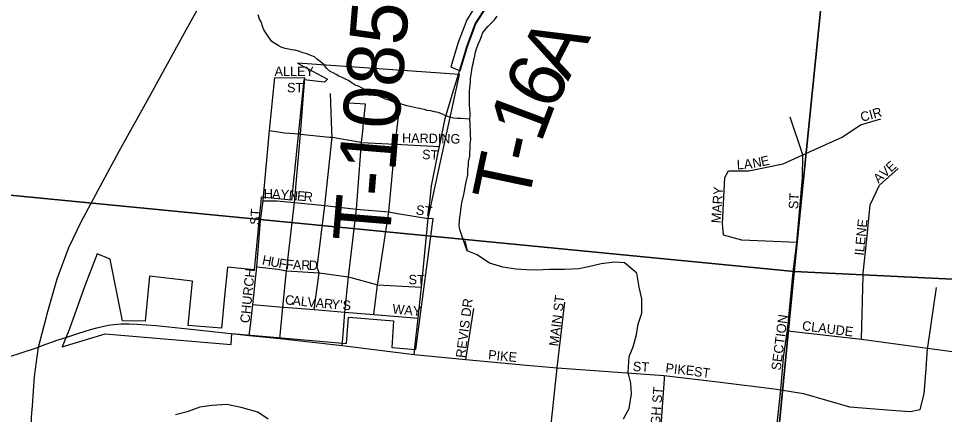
# Model space of a CAD drawing. Extents: x 1310247 to 1664935, y 284496 to 704931.
# Drawn here: x 1480374 to 1485268, y 504583 to 506675 of the extents above; entities that cross this region are included whole.
import ezdxf

# ---------------------------------------------------------------- set-up
doc = ezdxf.new("R2010")
doc.units = 0
for name, color, linetype in [('GM_P_State_Location', 7, 'Continuous'), ('GM_X_Corporation_Text', 7, 'Continuous'), ('GM_X_County', 7, 'Continuous'), ('GM_X_County_Subdivision_Text', 7, 'Continuous'), ('GM_X_Interstate_Shield', 7, 'Continuous'), ('GM_X_Major_Lake_Text', 7, 'Continuous'), ('GM_X_Minor_River_Text', 7, 'Continuous'), ('GM_X_Rail_Line', 7, 'Continuous'), ('GM_X_State_Location', 7, 'Continuous'), ('GM_X_Township_Subdivision', 7, 'Continuous'), ('GM_X_Township_Subdivision_Text', 7, 'Continuous')]:
    doc.layers.add(name, color=color, linetype=linetype)

msp = doc.modelspace()

# ---------------------------------------------------------------- linework, layer by layer
at = {"layer": 'GM_X_Corporation_Text'}
for points in [[(1481729.4, 506363.1), (1481888, 506361.9)], [(1484487.8, 505492.3), (1484197.6, 505504.8), (1484100, 505529.8), (1484095, 505592.4), (1484107.5, 505835.1), (1484127.5, 505870.1), (1484234.7, 505870.2), (1484415.8, 505907.8), (1484520.4, 505955.2), (1484727.4, 506047.2), (1484825, 506113.6), (1484931.8, 506145.6)], [(1484435, 505004.8), (1484437.8, 505024.4), (1484467.8, 505334.7), (1484487.8, 505492.3), (1484517.9, 505832.6), (1484520.4, 505955.2), (1484452.8, 506152.9)], [(1481701.5, 506083.3), (1481780.7, 506071.6), (1481806.7, 506069.4)], [(1484837.9, 505319.1), (1484838.1, 505329.7), (1484858.2, 505509.8), (1484875.7, 505690), (1484925.7, 505795.1), (1485023.3, 505882.6)], [(1484829.8, 504980.8), (1484837.9, 505319.1)], [(1485179.6, 504938.5), (1485226, 505254.6)], [(1482739, 504874.5), (1482780.6, 505142.3)], [(1483220.5, 504829.4), (1483262.5, 505177.2)], [(1480629, 504991.8), (1480692.1, 505013.2), (1480755.1, 505032.5), (1480788.5, 505041.5), (1480794.3, 505042.8), (1480847.3, 505054.1), (1480877.3, 505058.3), (1480914.6, 505062.1), (1480958.3, 505062.1), (1480999.5, 505060.8), (1481101.1, 505053.1), (1481268.4, 505035.8), (1481464.8, 505014.8)], [(1481593.6, 505000.9), (1481599.7, 505053.2)], [(1481464.8, 505014.8), (1481593.6, 505000.9), (1481754.6, 504983.9), (1482085.2, 504948.4), (1482464.7, 504900.2)], [(1481754.6, 504983.9), (1481760.1, 505036.9)], [(1482085.2, 504948.4), (1482089.7, 505005.1)], [(1484354.7, 504268.8), (1484357.5, 504291.4), (1484402.8, 504714.1), (1484417.8, 504884.3), (1484435, 505004.8)], [(1484437.8, 505024.4), (1484829.8, 504980.8), (1485178.9, 504933.9), (1485546.4, 504884.5), (1485902.1, 504836.6), (1486230.4, 504792.5)], [(1480479, 504939.5), (1480499.2, 504946.7), (1480578.9, 504974.9), (1480629, 504991.8)], [(1482464.7, 504900.2), (1482470.6, 504951)], [(1480328.1, 504890.2), (1480388.6, 504909.4), (1480479, 504939.5)], [(1482464.7, 504900.2), (1482739, 504874.5), (1483058.5, 504844.5)], [(1484368.7, 504718.4), (1484402.8, 504714.1), (1484522.9, 504694.1), (1484765.6, 504624.1), (1485010.8, 504604), (1485088.4, 504599), (1485140, 504608.7), (1485161.7, 504692.5), (1485171.1, 504824.2), (1485178.9, 504933.9), (1485179.6, 504938.5)], [(1483058.5, 504844.5), (1483220.5, 504829.4), (1483787.3, 504789.2), (1483786.1, 504772)], [(1483160.4, 504245.5), (1483179.5, 504431.2), (1483220.5, 504829.4)], [(1483786.1, 504772), (1483761.1, 504400.3)], [(1483787.3, 504789.2), (1484085, 504754.2), (1484368.7, 504718.4)]]:
    msp.add_lwpolyline(points, dxfattribs=at)
at = {"layer": 'GM_X_County'}
for points in [[(1479685.9, 511654.9), (1485056.1, 511086.7), (1484474.7, 505338.4), (1479061.8, 505865.6), (1479639.7, 511215.9)], [(1485056.1, 511086.7), (1490330.6, 510528.2), (1489787.4, 504902.9), (1486694.2, 505230.8), (1484474.7, 505338.4)]]:
    msp.add_lwpolyline(points, close=True, dxfattribs=at)
for points in [[(1479061.8, 505865.6), (1484474.7, 505338.4), (1484182.7, 502352.5)], [(1485316.5, 501713.3), (1485263, 501740.3), (1485146.3, 501806.5), (1485081, 501845.7), (1485003.9, 501893.2), (1484938.7, 501934.4), (1484859.5, 501975.8), (1484812.1, 502008.7), (1484745, 502056), (1484685.9, 502101.1), (1484658.3, 502121.6), (1484610.8, 502150.5), (1484573.3, 502173.2), (1484535.7, 502197.9), (1484496.1, 502214.6), (1484468.5, 502239.1), (1484403.1, 502270.3), (1484341.7, 502299.5), (1484258.2, 502329.1), (1484182.7, 502352.5), (1484474.7, 505338.4), (1486694.2, 505230.8)]]:
    msp.add_lwpolyline(points, dxfattribs=at)
at = {"layer": 'GM_X_County_Subdivision_Text'}
for points in [[(1482672, 506288.5), (1482682.1, 506322.2), (1482745, 506531.8), (1482788.5, 506645.8), (1482849.1, 506741), (1482963.7, 506867.2), (1482966.8, 506872.1), (1482994.7, 506916.4)], [(1481862.7, 506043.4), (1481864.7, 506064.6), (1481888, 506361.9)], [(1482592.6, 505967.4), (1482599, 505998.4), (1482629.3, 506145.7), (1482672, 506288.5)], [(1481792, 505354.8), (1481832, 505703.2), (1481862.7, 506043.4)], [(1482470.6, 504951), (1482487.2, 505092), (1482504.1, 505256.1), (1482539.5, 505618.5), (1482556.3, 505790.3), (1482592.6, 505967.4)], [(1481760.1, 505036.9), (1481771.8, 505150.6), (1481790.5, 505341.6), (1481792, 505354.8)]]:
    msp.add_lwpolyline(points, dxfattribs=at)
at = {"layer": 'GM_X_Interstate_Shield'}
for points in [[(1480507.2, 505045.3), (1480521.5, 505099.1), (1480525.1, 505114.3), (1480578.6, 505299.1), (1480639.7, 505464.8), (1480706.6, 505604.9), (1480782.2, 505745.6), (1480906, 505973.4), (1481071.7, 506272.4), (1481260.6, 506615), (1481443, 506943.7), (1481633.7, 507280.3), (1481839, 507642.6), (1482096.1, 508098.5), (1482139.3, 508174.2), (1482151.7, 508195.9), (1482260.6, 508386.1), (1482356.6, 508553.5)], [(1480446.9, 504355.5), (1480445.8, 504387.3), (1480445.4, 504414.1), (1480443.1, 504569.7), (1480447.5, 504628.6), (1480459.3, 504783.6), (1480479, 504939.5), (1480507.2, 505045.3)]]:
    msp.add_lwpolyline(points, dxfattribs=at)
at = {"layer": 'GM_X_Major_Lake_Text'}
msp.add_lwpolyline([(1482809.2, 506771.5), (1482743.6, 506668.4), (1482697.6, 506547.9), (1482658.9, 506418.7), (1482708.1, 506397.8), (1482748.3, 506531.8), (1482791.8, 506645.8), (1482852.3, 506741)], dxfattribs=at)
msp.add_lwpolyline([(1481497.8, 504952.8), (1481501.9, 505011.5), (1482107.6, 504958.5), (1482117.4, 505098.1), (1482356.5, 505077.2), (1482346.7, 504937.6), (1482474.9, 504926.3), (1482566.6, 505617.1), (1482539.5, 505618.5), (1482704.1, 506379.3), (1481848.1, 506438.5), (1482007.9, 506353.5), (1481990.7, 506338.2), (1481881.4, 506350.3), (1481817.8, 505715.6), (1481656.9, 505730.8), (1481654.2, 505703.7), (1481648.2, 505643), (1481638.6, 505547), (1481618.8, 505347.7), (1481478.8, 505362.2), (1481463.3, 505206.4), (1481446.6, 505038.5), (1481270.2, 505054), (1481293.6, 505287.5), (1481066.9, 505314.6), (1481043.5, 505075.5), (1480924, 505078.1), (1480859.1, 505402.9), (1480789.9, 505432.3), (1480725.2, 505262.3), (1480644.2, 505035.6), (1480605.2, 504939.8), (1480832.9, 505010)], close=True, dxfattribs=at)
at = {"layer": 'GM_X_Minor_River_Text'}
for points in [[(1482760.2, 506142.4), (1482712.1, 506145.9), (1482692, 506146.5), (1482674, 506149), (1482660, 506151.5), (1482644.1, 506158), (1482628.2, 506162.5), (1482614.4, 506168.9), (1482592.5, 506177.6), (1482572.6, 506182.2), (1482552.7, 506186.8), (1482534.7, 506189.4), (1482520.7, 506193.8), (1482506.8, 506196.3), (1482492.8, 506198.7), (1482474.8, 506203.3), (1482444.9, 506210.2), (1482426.9, 506212.8), (1482399.1, 506221.6), (1482377.2, 506228.3), (1482353.3, 506235.1), (1482333.5, 506243.7), (1482313.6, 506248.3), (1482287.9, 506261.1), (1482262.1, 506272), (1482230.5, 506289), (1482206.7, 506297.7), (1482190.9, 506306.2), (1482171.2, 506316.8), (1482153.3, 506323.4), (1482131.6, 506336.1), (1482117.9, 506346.5), (1482102.1, 506355), (1482084.3, 506363.6), (1482066.4, 506370.2), (1482052.6, 506378.6), (1482036.9, 506387.1), (1482021.1, 506395.6), (1482003.5, 506410.2), (1481986.1, 506432.7), (1481968.5, 506447.3), (1481954.8, 506457.8), (1481939.2, 506472.3), (1481919.3, 506478.9), (1481897.5, 506487.6), (1481877.6, 506494.2), (1481861.8, 506500.7), (1481833.9, 506507.6), (1481817.9, 506510.1), (1481801.9, 506512.6), (1481784, 506517.1), (1481762.1, 506523.8), (1481746.3, 506532.3), (1481732.5, 506540.8), (1481712.8, 506553.4), (1481695.5, 506578), (1481682.2, 506598.4), (1481670.6, 506614.8), (1481665.1, 506629), (1481656, 506657.3), (1481648.4, 506671.6), (1481641.1, 506693.8)], [(1482732.9, 505500.1), (1482746.2, 505447.6), (1482716, 505534.7), (1482708.6, 505554.9), (1482705, 505569.1), (1482703.5, 505583.1), (1482704.2, 505603.2), (1482707, 505627.1), (1482709.6, 505645.1), (1482712.2, 505665), (1482717.4, 505700.9), (1482724.5, 505730.8), (1482729.2, 505752.6), (1482733.9, 505774.5), (1482738.9, 505802.4), (1482741.4, 505818.4), (1482745.9, 505832.3), (1482748.4, 505848.2), (1482748.9, 505862.2), (1482749.4, 505878.2), (1482752, 505896.2), (1482752.7, 505918.2), (1482759.8, 505948.1), (1482760.4, 505966.1), (1482761, 505984.1), (1482762, 506014.1), (1482764.7, 506036), (1482763.4, 506058.1), (1482762.3, 506084.2), (1482760.7, 506098.3), (1482761.4, 506120.3), (1482760.2, 506142.4), (1482760.8, 506160.4), (1482761.2, 506174.4), (1482759.9, 506196.5), (1482758.6, 506216.6), (1482757.4, 506240.6), (1482758.2, 506264.7), (1482757, 506290.7), (1482759.6, 506308.7), (1482762.2, 506324.6), (1482762.7, 506340.6), (1482763.2, 506356.7), (1482766, 506378.6), (1482770.8, 506402.5), (1482773.5, 506424.5), (1482778.2, 506444.4), (1482780.6, 506458.3), (1482785.3, 506476.2), (1482787.8, 506492.1), (1482794.5, 506514), (1482803.4, 506539.8), (1482814.2, 506561.5), (1482820.8, 506579.3), (1482827.4, 506597.1), (1482837.9, 506610.8), (1482856.8, 506634.3), (1482873.4, 506651.8), (1482890, 506667.3), (1482904.7, 506686.9)], [(1483572.5, 504561), (1483602, 504614.3), (1483614, 504692.2), (1483611.4, 504748.4), (1483596.8, 504804.9), (1483601, 504889), (1483622.4, 504940.6), (1483640.2, 505006.3), (1483649.6, 505060.2), (1483669.2, 505117.8), (1483669.1, 505194), (1483654.7, 505256.5), (1483642.5, 505329), (1483577.7, 505384.7), (1483523.6, 505388.1), (1483453.1, 505379.8), (1483386.4, 505363.4), (1483336, 505352.7), (1483259.6, 505348.6), (1483181.3, 505348.5), (1483113, 505346.2), (1483058.8, 505347.6), (1483002.7, 505351), (1482934.7, 505360.7), (1482863, 505382.5), (1482797.9, 505426.3), (1482746.2, 505447.6)], [(1481693.5, 504557.8), (1481638.2, 504595.3), (1481550.5, 504619.5), (1481474.6, 504635.4), (1481396.3, 504631.4), (1481331.8, 504621), (1481264.9, 504596.6), (1481204.3, 504582.1)]]:
    msp.add_lwpolyline(points, dxfattribs=at)
at = {"layer": 'GM_X_State_Location'}
for points in [[(1482193.7, 506080.8), (1482197.9, 506122.7), (1482207.6, 506221.6), (1482121.9, 506228.1)], [(1482279.8, 505319.8), (1482331, 505653.1), (1482364.1, 506011), (1482382, 506154.6)], [(1481806.7, 506069.4), (1481859.6, 506065)], [(1481992.9, 505686.9), (1482031.4, 506047.1), (1482030.1, 506080.8)], [(1482089.7, 505005.1), (1482099.3, 505123.8), (1482117.7, 505311), (1482160.8, 505668.2), (1482187.8, 506020.4), (1482193.7, 506080.8)], [(1481859.6, 506065), (1481864.7, 506064.6), (1482018, 506048.5)], [(1482018, 506048.5), (1482031.4, 506047.1), (1482175.1, 506022.6)], [(1482175.1, 506022.6), (1482187.8, 506020.4), (1482364.1, 506011), (1482599, 505998.4)], [(1481599.7, 505053.2), (1481612.6, 505163.6), (1481633.8, 505362.8), (1481652.5, 505605.3), (1481666.5, 505712.5), (1481668.5, 505734.1)], [(1481666.5, 505712.5), (1481741.1, 505712.5), (1481830.8, 505703.3)], [(1481830.8, 505703.3), (1481832, 505703.2), (1481992.9, 505686.9), (1482160.8, 505668.2), (1482331, 505653.1), (1482377, 505645.5)], [(1481936.7, 505137), (1481962.6, 505331.3), (1481952, 505360.4), (1481992.9, 505686.9)], [(1482377, 505645.5), (1482539.5, 505618.5)], [(1481633.8, 505362.8), (1481746.9, 505351.2), (1481790.5, 505341.6), (1481962.6, 505331.3), (1482117.7, 505311), (1482271.7, 505267.5), (1482504.1, 505256.1)], [(1481776.6, 505150.2), (1481936.7, 505137), (1482099.3, 505123.8), (1482252.4, 505111.3), (1482487.2, 505092)]]:
    msp.add_lwpolyline(points, dxfattribs=at)
at = {"layer": 'GM_X_Township_Subdivision_Text'}
for points in [[(1481668.5, 505734.1), (1481701.5, 506083.3), (1481729.4, 506363.1)], [(1482030.1, 506080.8), (1482022.4, 506278.7)], [(1482252.4, 505111.3), (1482271.7, 505267.5), (1482279.8, 505319.8)], [(1481612.6, 505163.6), (1481771.8, 505150.6), (1481776.6, 505150.2)]]:
    msp.add_lwpolyline(points, dxfattribs=at)

# ---------------------------------------------------------------- texts
at = {"layer": 'GM_P_State_Location'}
for s, rotation, p in [('HARDING', 359.1019, (1482400.8, 506018.8)), ('ST', 356.4118, (1482505.8, 505932.9)), ('H', 359.8688, (1481670.2, 505724)), ('A', 357.9452, (1481713.7, 505723.9)), ('Y', 354.857, (1481757, 505722.3)), ('N', 354.6809, (1481800.8, 505718.4)), ('E', 354.6936, (1481844.6, 505714.3)), ('R', 354.6857, (1481879.7, 505711.1)), ('ST', 352.88, (1482472.2, 505640.3)), ('ST', 86.4254, (1481647.6, 505583.1)), ('H', 348.7801, (1481658.9, 505376.2)), ('U', 348.7927, (1481702.1, 505367.6)), ('F', 349.6295, (1481746, 505358.9)), ('F', 355.7205, (1481786.4, 505351.9)), ('A', 358.4165, (1481824, 505349.1)), ('R', 358.4738, (1481868.1, 505347.9)), ('D', 358.4952, (1481907.7, 505346.9)), ('CHURCH', 84.1935, (1481594.8, 505064)), ('ST', 0, (1482435.8, 505270.8)), ('C', 354.5769, (1481781.1, 505165.1)), ('A', 354.5863, (1481820.6, 505161.4)), ('L', 354.583, (1481864.4, 505157.2)), ('V', 354.5721, (1481899.4, 505153.9)), ('A', 354.5863, (1481943.2, 505149.8)), ('R', 354.5769, (1481987, 505145.6)), ('Y', 354.5758, (1482026.5, 505141.9)), ("'", 354.6017, (1482070.3, 505137.7)), ('S', 356.9739, (1482085.7, 505136.3)), ('WAY', 354.6473, (1482348.7, 505116.7))]:
    msp.add_text(s, height=50, rotation=rotation, dxfattribs=at).set_placement(p)
at = {"layer": 'GM_X_Rail_Line'}
for s, rotation, p in [('ALLEY', 0, (1481727.4, 506370.8)), ('ST', 0, (1481793.4, 506284.7)), ('CIR', 15.2568, (1484831.3, 506128.4)), ('L', 2.0883, (1484171.4, 505878)), ('A', 6.2648, (1484210.6, 505879.6)), ('N', 10.4414, (1484258.3, 505884.9)), ('E', 12.5297, (1484303.5, 505893.3)), ('AVE', 42.2752, (1484919.9, 505800.7)), ('MARY', 86.0112, (1484085.2, 505592)), ('ST', 86.4262, (1484494.4, 505666.7)), ('ILENE', 84.2872, (1484842, 505420.7)), ('REVIS DR', 82.6443, (1482734.5, 504879.8)), ('MAIN ST', 82.9987, (1483227.3, 504941.3)), ('SECTION', 82.5255, (1484402.1, 504813.6)), ('CLAUDE', 352.7469, (1484513.8, 505028.7)), ('PIKE', 354.4752, (1482854.7, 504874.7)), ('ST', 356.4254, (1483620, 504813.1)), ('PIKE', 354.2851, (1483791.9, 504804.3)), ('ST', 352.8783, (1483941.8, 504786.7)), ('HIGH ST', 85.7617, (1483759.6, 504456.9))]:
    msp.add_text(s, height=50, rotation=rotation, dxfattribs=at).set_placement(p)
at = {"layer": 'GM_X_Township_Subdivision'}
for s, rotation, p in [('T-1085', 85.2924, (1482334.1, 505483.6)), ('A', 62.7279, (1483279, 506340.7)), ('6', 63.3046, (1483196.3, 506176.3)), ('1', 69.3709, (1483134.6, 506011.1)), ('-', 77.4255, (1483110.9, 505901.5)), ('T', 78.095, (1483064.8, 505682.8))]:
    msp.add_text(s, height=300, rotation=rotation, dxfattribs=at).set_placement(p)

doc.saveas('drawing.dxf')
